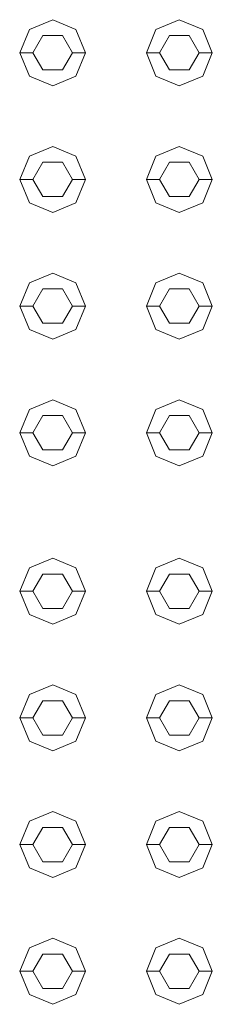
# Model space of a CAD drawing. Header units: millimetres. Extents: x -261 to 187, y -214 to 106.
# Tile 587 of 656: x -218.0488 to -217.9757, y 11.1328 to 11.5065. Entities that reach past the tile are written whole.
import ezdxf

# ---------------------------------------------------------------- set-up
doc = ezdxf.new("R2010")
doc.units = ezdxf.units.MM
doc.header["$LTSCALE"] = 0.005
doc.header["$MEASUREMENT"] = 0
doc.layers.add('IFC-Elemento construtivo genérico-Contorno', color=9, linetype='Continuous', lineweight=5)

msp = doc.modelspace()

# ---------------------------------------------------------------- linework, layer by layer
at = {"layer": 'IFC-Elemento construtivo genérico-Contorno', "lineweight": 5}
for p, q in [((-218.0488, 11.49397), (-218.04513, 11.50282)), ((-218.04513, 11.50282), (-218.03627, 11.50649)), ((-218.03627, 11.50649), (-218.02742, 11.50282)), ((-218.02742, 11.50282), (-218.02375, 11.49397)), ((-218.0007, 11.49397), (-217.99704, 11.50282)), ((-217.99704, 11.50282), (-217.98818, 11.50649)), ((-217.98818, 11.50649), (-217.97932, 11.50282)), ((-217.97932, 11.50282), (-217.97566, 11.49397)), ((-218.04379, 11.49397), (-218.04003, 11.50047)), ((-218.04003, 11.50047), (-218.03251, 11.50047)), ((-218.03251, 11.50047), (-218.02876, 11.49397)), ((-217.9957, 11.49397), (-217.99194, 11.50047)), ((-217.99194, 11.50047), (-217.98442, 11.50047)), ((-217.98442, 11.50047), (-217.98067, 11.49397)), ((-218.0488, 11.49397), (-218.04379, 11.49397)), ((-218.0488, 11.49397), (-218.04513, 11.48511)), ((-218.04379, 11.49397), (-218.04003, 11.48746)), ((-218.03251, 11.48746), (-218.02876, 11.49397)), ((-218.02876, 11.49397), (-218.02375, 11.49397)), ((-218.02742, 11.48511), (-218.02375, 11.49397)), ((-218.0007, 11.49397), (-217.9957, 11.49397)), ((-218.0007, 11.49397), (-217.99704, 11.48511)), ((-217.9957, 11.49397), (-217.99194, 11.48746)), ((-217.98442, 11.48746), (-217.98067, 11.49397)), ((-217.98067, 11.49397), (-217.97566, 11.49397)), ((-217.97932, 11.48511), (-217.97566, 11.49397)), ((-218.04513, 11.48511), (-218.03627, 11.48144)), ((-218.04003, 11.48746), (-218.03251, 11.48746)), ((-218.03627, 11.48144), (-218.02742, 11.48511)), ((-217.99704, 11.48511), (-217.98818, 11.48144)), ((-217.99194, 11.48746), (-217.98442, 11.48746)), ((-217.98818, 11.48144), (-217.97932, 11.48511)), ((-218.04513, 11.45473), (-218.03627, 11.4584)), ((-218.03627, 11.4584), (-218.02742, 11.45473)), ((-217.99704, 11.45473), (-217.98818, 11.4584)), ((-217.98818, 11.4584), (-217.97932, 11.45473)), ((-218.0488, 11.44588), (-218.04513, 11.45473)), ((-218.02742, 11.45473), (-218.02375, 11.44588)), ((-218.0007, 11.44588), (-217.99704, 11.45473)), ((-217.97932, 11.45473), (-217.97566, 11.44588)), ((-218.04379, 11.44588), (-218.04003, 11.45238)), ((-218.04003, 11.45238), (-218.03251, 11.45238)), ((-218.03251, 11.45238), (-218.02876, 11.44588)), ((-217.9957, 11.44588), (-217.99194, 11.45238)), ((-217.99194, 11.45238), (-217.98442, 11.45238)), ((-217.98442, 11.45238), (-217.98067, 11.44588)), ((-218.0488, 11.44588), (-218.04379, 11.44588)), ((-218.0488, 11.44588), (-218.04513, 11.43702)), ((-218.04379, 11.44588), (-218.04003, 11.43937)), ((-218.03251, 11.43937), (-218.02876, 11.44588)), ((-218.02876, 11.44588), (-218.02375, 11.44588)), ((-218.02742, 11.43702), (-218.02375, 11.44588)), ((-218.0007, 11.44588), (-217.9957, 11.44588)), ((-218.0007, 11.44588), (-217.99704, 11.43702)), ((-217.9957, 11.44588), (-217.99194, 11.43937)), ((-217.98442, 11.43937), (-217.98067, 11.44588)), ((-217.98067, 11.44588), (-217.97566, 11.44588)), ((-217.97932, 11.43702), (-217.97566, 11.44588)), ((-218.04003, 11.43937), (-218.03251, 11.43937)), ((-217.99194, 11.43937), (-217.98442, 11.43937)), ((-218.04513, 11.43702), (-218.03627, 11.43335)), ((-218.03627, 11.43335), (-218.02742, 11.43702)), ((-217.99704, 11.43702), (-217.98818, 11.43335)), ((-217.98818, 11.43335), (-217.97932, 11.43702)), ((-218.04513, 11.40664), (-218.03627, 11.41031)), ((-218.03627, 11.41031), (-218.02742, 11.40664)), ((-217.99704, 11.40664), (-217.98818, 11.41031)), ((-217.98818, 11.41031), (-217.97932, 11.40664)), ((-218.0488, 11.39778), (-218.04513, 11.40664)), ((-218.02742, 11.40664), (-218.02375, 11.39778)), ((-218.0007, 11.39778), (-217.99704, 11.40664)), ((-217.97932, 11.40664), (-217.97566, 11.39778)), ((-218.04379, 11.39778), (-218.04003, 11.40429)), ((-218.04003, 11.40429), (-218.03251, 11.40429)), ((-218.03251, 11.40429), (-218.02876, 11.39778)), ((-217.9957, 11.39778), (-217.99194, 11.40429)), ((-217.99194, 11.40429), (-217.98442, 11.40429)), ((-217.98442, 11.40429), (-217.98067, 11.39778)), ((-218.0488, 11.39778), (-218.04379, 11.39778)), ((-218.0488, 11.39778), (-218.04513, 11.38893)), ((-218.04379, 11.39778), (-218.04003, 11.39128)), ((-218.03251, 11.39128), (-218.02876, 11.39778)), ((-218.02876, 11.39778), (-218.02375, 11.39778)), ((-218.02742, 11.38893), (-218.02375, 11.39778)), ((-218.0007, 11.39778), (-217.9957, 11.39778)), ((-218.0007, 11.39778), (-217.99704, 11.38893)), ((-217.9957, 11.39778), (-217.99194, 11.39128)), ((-217.98442, 11.39128), (-217.98067, 11.39778)), ((-217.98067, 11.39778), (-217.97566, 11.39778)), ((-217.97932, 11.38893), (-217.97566, 11.39778)), ((-218.04003, 11.39128), (-218.03251, 11.39128)), ((-217.99194, 11.39128), (-217.98442, 11.39128)), ((-218.04513, 11.38893), (-218.03627, 11.38526)), ((-218.03627, 11.38526), (-218.02742, 11.38893)), ((-217.99704, 11.38893), (-217.98818, 11.38526)), ((-217.98818, 11.38526), (-217.97932, 11.38893)), ((-218.04513, 11.35855), (-218.03627, 11.36222)), ((-218.03627, 11.36222), (-218.02742, 11.35855)), ((-217.99704, 11.35855), (-217.98818, 11.36222)), ((-217.98818, 11.36222), (-217.97932, 11.35855)), ((-218.0488, 11.34969), (-218.04513, 11.35855)), ((-218.02742, 11.35855), (-218.02375, 11.34969)), ((-218.0007, 11.34969), (-217.99704, 11.35855)), ((-217.97932, 11.35855), (-217.97566, 11.34969)), ((-218.04379, 11.34969), (-218.04003, 11.3562)), ((-218.04003, 11.3562), (-218.03251, 11.3562)), ((-218.03251, 11.3562), (-218.02876, 11.34969)), ((-217.9957, 11.34969), (-217.99194, 11.3562)), ((-217.99194, 11.3562), (-217.98442, 11.3562)), ((-217.98442, 11.3562), (-217.98067, 11.34969)), ((-218.0488, 11.34969), (-218.04379, 11.34969)), ((-218.0488, 11.34969), (-218.04513, 11.34084)), ((-218.04379, 11.34969), (-218.04003, 11.34319)), ((-218.03251, 11.34319), (-218.02876, 11.34969)), ((-218.02876, 11.34969), (-218.02375, 11.34969)), ((-218.02742, 11.34084), (-218.02375, 11.34969)), ((-218.0007, 11.34969), (-217.9957, 11.34969)), ((-218.0007, 11.34969), (-217.99704, 11.34084)), ((-217.9957, 11.34969), (-217.99194, 11.34319)), ((-217.98442, 11.34319), (-217.98067, 11.34969)), ((-217.98067, 11.34969), (-217.97566, 11.34969)), ((-217.97932, 11.34084), (-217.97566, 11.34969)), ((-218.04003, 11.34319), (-218.03251, 11.34319)), ((-217.99194, 11.34319), (-217.98442, 11.34319)), ((-218.04513, 11.34084), (-218.03627, 11.33717)), ((-218.03627, 11.33717), (-218.02742, 11.34084)), ((-217.99704, 11.34084), (-217.98818, 11.33717)), ((-217.98818, 11.33717), (-217.97932, 11.34084)), ((-218.04513, 11.29843), (-218.03627, 11.3021)), ((-218.03627, 11.3021), (-218.02742, 11.29843)), ((-217.99704, 11.29843), (-217.98818, 11.3021)), ((-217.98818, 11.3021), (-217.97932, 11.29843)), ((-218.0488, 11.28958), (-218.04513, 11.29843)), ((-218.02742, 11.29843), (-218.02375, 11.28958)), ((-218.0007, 11.28958), (-217.99704, 11.29843)), ((-217.97932, 11.29843), (-217.97566, 11.28958)), ((-218.04379, 11.28958), (-218.04003, 11.29609)), ((-218.04003, 11.29609), (-218.03251, 11.29609)), ((-218.03251, 11.29609), (-218.02876, 11.28958)), ((-217.9957, 11.28958), (-217.99194, 11.29609)), ((-217.99194, 11.29609), (-217.98442, 11.29609)), ((-217.98442, 11.29609), (-217.98067, 11.28958)), ((-218.0488, 11.28958), (-218.04379, 11.28958)), ((-218.0488, 11.28958), (-218.04513, 11.28072)), ((-218.04379, 11.28958), (-218.04003, 11.28307)), ((-218.03251, 11.28307), (-218.02876, 11.28958)), ((-218.02876, 11.28958), (-218.02375, 11.28958)), ((-218.02742, 11.28072), (-218.02375, 11.28958)), ((-218.0007, 11.28958), (-217.9957, 11.28958)), ((-218.0007, 11.28958), (-217.99704, 11.28072)), ((-217.9957, 11.28958), (-217.99194, 11.28307)), ((-217.98442, 11.28307), (-217.98067, 11.28958)), ((-217.98067, 11.28958), (-217.97566, 11.28958)), ((-217.97932, 11.28072), (-217.97566, 11.28958)), ((-218.04003, 11.28307), (-218.03251, 11.28307)), ((-217.99194, 11.28307), (-217.98442, 11.28307)), ((-218.04513, 11.28072), (-218.03627, 11.27705)), ((-218.03627, 11.27705), (-218.02742, 11.28072)), ((-217.99704, 11.28072), (-217.98818, 11.27705)), ((-217.98818, 11.27705), (-217.97932, 11.28072)), ((-218.04513, 11.25034), (-218.03627, 11.25401)), ((-218.03627, 11.25401), (-218.02742, 11.25034)), ((-217.99704, 11.25034), (-217.98818, 11.25401)), ((-217.98818, 11.25401), (-217.97932, 11.25034)), ((-218.0488, 11.24148), (-218.04513, 11.25034)), ((-218.02742, 11.25034), (-218.02375, 11.24148)), ((-218.0007, 11.24148), (-217.99704, 11.25034)), ((-217.97932, 11.25034), (-217.97566, 11.24148)), ((-218.04379, 11.24148), (-218.04003, 11.248)), ((-218.04003, 11.248), (-218.03251, 11.248)), ((-218.03251, 11.248), (-218.02876, 11.24148)), ((-217.9957, 11.24148), (-217.99194, 11.248)), ((-217.99194, 11.248), (-217.98442, 11.248)), ((-217.98442, 11.248), (-217.98067, 11.24148)), ((-218.0488, 11.24148), (-218.04379, 11.24148)), ((-218.0488, 11.24148), (-218.04513, 11.23263)), ((-218.04379, 11.24148), (-218.04003, 11.23498)), ((-218.03251, 11.23498), (-218.02876, 11.24148)), ((-218.02876, 11.24148), (-218.02375, 11.24148)), ((-218.02742, 11.23263), (-218.02375, 11.24148)), ((-218.0007, 11.24148), (-217.9957, 11.24148)), ((-218.0007, 11.24148), (-217.99704, 11.23263)), ((-217.9957, 11.24148), (-217.99194, 11.23498)), ((-217.98442, 11.23498), (-217.98067, 11.24148)), ((-217.98067, 11.24148), (-217.97566, 11.24148)), ((-217.97932, 11.23263), (-217.97566, 11.24148)), ((-218.04003, 11.23498), (-218.03251, 11.23498)), ((-217.99194, 11.23498), (-217.98442, 11.23498)), ((-218.04513, 11.23263), (-218.03627, 11.22896)), ((-218.03627, 11.22896), (-218.02742, 11.23263)), ((-217.99704, 11.23263), (-217.98818, 11.22896)), ((-217.98818, 11.22896), (-217.97932, 11.23263)), ((-218.04513, 11.20225), (-218.03627, 11.20592)), ((-218.03627, 11.20592), (-218.02742, 11.20225)), ((-217.99704, 11.20225), (-217.98818, 11.20592)), ((-217.98818, 11.20592), (-217.97932, 11.20225)), ((-218.0488, 11.19339), (-218.04513, 11.20225)), ((-218.02742, 11.20225), (-218.02375, 11.19339)), ((-218.0007, 11.19339), (-217.99704, 11.20225)), ((-217.97932, 11.20225), (-217.97566, 11.19339)), ((-218.04379, 11.19339), (-218.04003, 11.1999)), ((-218.04003, 11.1999), (-218.03251, 11.1999)), ((-218.03251, 11.1999), (-218.02876, 11.19339)), ((-217.9957, 11.19339), (-217.99194, 11.1999)), ((-217.99194, 11.1999), (-217.98442, 11.1999)), ((-217.98442, 11.1999), (-217.98067, 11.19339)), ((-218.0488, 11.19339), (-218.04379, 11.19339)), ((-218.0488, 11.19339), (-218.04513, 11.18454)), ((-218.04379, 11.19339), (-218.04003, 11.18689)), ((-218.03251, 11.18689), (-218.02876, 11.19339)), ((-218.02876, 11.19339), (-218.02375, 11.19339)), ((-218.02742, 11.18454), (-218.02375, 11.19339)), ((-218.0007, 11.19339), (-217.9957, 11.19339)), ((-218.0007, 11.19339), (-217.99704, 11.18454)), ((-217.9957, 11.19339), (-217.99194, 11.18689)), ((-217.98442, 11.18689), (-217.98067, 11.19339)), ((-217.98067, 11.19339), (-217.97566, 11.19339)), ((-217.97932, 11.18454), (-217.97566, 11.19339)), ((-218.04003, 11.18689), (-218.03251, 11.18689)), ((-217.99194, 11.18689), (-217.98442, 11.18689)), ((-218.04513, 11.18454), (-218.03627, 11.18087)), ((-218.03627, 11.18087), (-218.02742, 11.18454)), ((-217.99704, 11.18454), (-217.98818, 11.18087)), ((-217.98818, 11.18087), (-217.97932, 11.18454)), ((-218.04513, 11.15416), (-218.03627, 11.15783)), ((-218.03627, 11.15783), (-218.02742, 11.15416)), ((-217.99704, 11.15416), (-217.98818, 11.15783)), ((-217.98818, 11.15783), (-217.97932, 11.15416)), ((-218.0488, 11.14531), (-218.04513, 11.15416)), ((-218.04379, 11.14531), (-218.04003, 11.15181)), ((-218.04003, 11.15181), (-218.03251, 11.15181)), ((-218.03251, 11.15181), (-218.02876, 11.14531)), ((-218.02742, 11.15416), (-218.02375, 11.14531)), ((-218.0007, 11.14531), (-217.99704, 11.15416)), ((-217.9957, 11.14531), (-217.99194, 11.15181)), ((-217.99194, 11.15181), (-217.98442, 11.15181)), ((-217.98442, 11.15181), (-217.98067, 11.14531)), ((-217.97932, 11.15416), (-217.97566, 11.14531)), ((-218.0488, 11.14531), (-218.04379, 11.14531)), ((-218.0488, 11.14531), (-218.04513, 11.13645)), ((-218.04379, 11.14531), (-218.04003, 11.13879)), ((-218.03251, 11.13879), (-218.02876, 11.14531)), ((-218.02876, 11.14531), (-218.02375, 11.14531)), ((-218.02742, 11.13645), (-218.02375, 11.14531)), ((-218.0007, 11.14531), (-217.9957, 11.14531)), ((-218.0007, 11.14531), (-217.99704, 11.13645)), ((-217.9957, 11.14531), (-217.99194, 11.13879)), ((-217.98442, 11.13879), (-217.98067, 11.14531)), ((-217.98067, 11.14531), (-217.97566, 11.14531)), ((-217.97932, 11.13645), (-217.97566, 11.14531)), ((-218.04003, 11.13879), (-218.03251, 11.13879)), ((-217.99194, 11.13879), (-217.98442, 11.13879)), ((-218.04513, 11.13645), (-218.03627, 11.13278)), ((-218.03627, 11.13278), (-218.02742, 11.13645)), ((-217.99704, 11.13645), (-217.98818, 11.13278)), ((-217.98818, 11.13278), (-217.97932, 11.13645))]:
    msp.add_line(p, q, dxfattribs=at)

doc.saveas('drawing.dxf')
